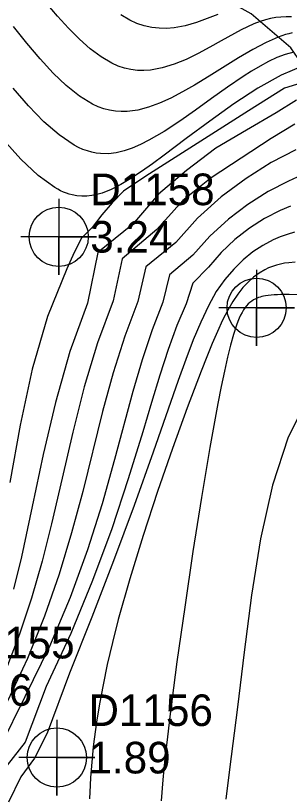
# Model space of a CAD drawing. Extents: x 2356077 to 2359823, y 225951 to 227822.
# Drawn here: x 2357456.1 to 2357477.8, y 226687.9 to 226749.6 of the extents above; entities that cross this region are included whole.
import ezdxf

# ---------------------------------------------------------------- set-up
doc = ezdxf.new("R2010")
doc.units = 0
for name, color, linetype in [('DTM Contours Major', 7, 'Continuous'), ('DTM Contours Minor', 7, 'Continuous'), ('Exist DTM Regular Point CELL', 7, 'Continuous'), ('Exist DTM Regular Point Cogo Elevation', 7, 'Continuous'), ('Exist DTM Regular Point Cogo Number', 7, 'Continuous'), ('PH Exist DTM Breakline', 7, 'Continuous')]:
    doc.layers.add(name, color=color, linetype=linetype)

msp = doc.modelspace()

# ---------------------------------------------------------------- linework, layer by layer
at = {"layer": 'DTM Contours Major'}
for points in [[(2357477.945, 226749.517), (2357477.53, 226749.523), (2357477.119, 226749.503), (2357476.709, 226749.457), (2357476.298, 226749.384), (2357475.885, 226749.283), (2357475.469, 226749.152), (2357474.978, 226748.964), (2357474.479, 226748.74), (2357473.971, 226748.488), (2357473.454, 226748.213), (2357472.387, 226747.616), (2357471.482, 226747.108), (2357470.555, 226746.612), (2357469.614, 226746.156), (2357468.668, 226745.767), (2357467.726, 226745.473), (2357466.797, 226745.3), (2357466.274, 226745.265), (2357465.756, 226745.281), (2357465.244, 226745.346), (2357464.737, 226745.462), (2357464.233, 226745.629), (2357463.731, 226745.848), (2357462.875, 226746.344), (2357462.02, 226746.979), (2357461.162, 226747.739), (2357460.296, 226748.61), (2357459.417, 226749.576), (2357458.523, 226750.624)], [(2357478.356, 226742.939), (2357476.745, 226741.915), (2357474.4, 226740.563), (2357471.964, 226739.124), (2357469.633, 226737.374), (2357467.414, 226735.486), (2357465.374, 226733.099), (2357462.623, 226730.88), (2357461.815, 226726.88), (2357460.413, 226723.047), (2357459.271, 226719.013), (2357458.305, 226714.89), (2357457.432, 226710.788), (2357456.567, 226706.82), (2357455.94, 226704.237)], [(2357478.191, 226732.474), (2357477.623, 226732.31), (2357477.065, 226732.112), (2357476.516, 226731.879), (2357475.688, 226731.445), (2357474.886, 226730.919), (2357474.115, 226730.294), (2357473.379, 226729.569), (2357472.683, 226728.736), (2357471.987, 226727.803), (2357471.381, 226726.652), (2357470.77, 226725.377), (2357470.179, 226723.968), (2357469.592, 226722.425), (2357468.99, 226720.747), (2357467, 226715.081), (2357465.491, 226710.878), (2357463.86, 226706.478), (2357462.14, 226702.035), (2357460.371, 226697.597), (2357458.612, 226692.865), (2357457.595, 226690.879), (2357456.528, 226689.412), (2357455.541, 226687.405)]]:
    msp.add_lwpolyline(points, dxfattribs=at)
at = {"layer": 'DTM Contours Minor'}
for points in [[(2357472.132, 226749.708), (2357471.286, 226749.375), (2357470.42, 226749.069), (2357469.545, 226748.819), (2357468.673, 226748.654), (2357468.071, 226748.603), (2357467.476, 226748.61), (2357466.886, 226748.676), (2357466.301, 226748.805), (2357465.72, 226748.998), (2357465.143, 226749.258), (2357464.448, 226749.664)], [(2357478, 226748.24), (2357477.737, 226748.184), (2357477.468, 226748.113), (2357477.19, 226748.026), (2357476.903, 226747.922), (2357475.937, 226747.49), (2357474.885, 226746.924), (2357473.77, 226746.263), (2357471.438, 226744.815), (2357470.266, 226744.106), (2357469.331, 226743.574), (2357468.414, 226743.097), (2357467.515, 226742.691), (2357466.636, 226742.368), (2357465.779, 226742.143), (2357464.943, 226742.032), (2357464.475, 226742.024), (2357464.013, 226742.058), (2357463.556, 226742.134), (2357463.104, 226742.251), (2357462.655, 226742.411), (2357462.207, 226742.613), (2357461.165, 226743.245), (2357460.125, 226744.075), (2357459.086, 226745.073), (2357458.046, 226746.206), (2357457.004, 226747.443), (2357455.957, 226748.751)], [(2357478.133, 226746.735), (2357477.458, 226746.543), (2357476.791, 226746.29), (2357476.128, 226745.983), (2357475.465, 226745.627), (2357474.798, 226745.23), (2357474.123, 226744.797), (2357472.887, 226743.952), (2357471.629, 226743.055), (2357470.362, 226742.146), (2357469.104, 226741.266), (2357467.868, 226740.456), (2357466.671, 226739.757), (2357466.001, 226739.418), (2357465.347, 226739.136), (2357464.706, 226738.917), (2357464.076, 226738.767), (2357463.454, 226738.692), (2357462.84, 226738.697), (2357462.49, 226738.739), (2357462.141, 226738.809), (2357461.791, 226738.908), (2357461.441, 226739.035), (2357461.09, 226739.19), (2357460.737, 226739.374), (2357459.556, 226740.173), (2357458.355, 226741.226), (2357457.142, 226742.481), (2357455.927, 226743.884)], [(2357478.882, 226745.649), (2357477.141, 226744.916), (2357475.29, 226743.882), (2357473.384, 226742.638), (2357471.477, 226741.279), (2357469.622, 226739.896), (2357467.875, 226738.582), (2357466.947, 226737.899), (2357466.068, 226737.277), (2357465.233, 226736.726), (2357464.438, 226736.253), (2357463.679, 226735.868), (2357462.953, 226735.579), (2357462.546, 226735.459), (2357462.146, 226735.376), (2357461.751, 226735.331), (2357461.361, 226735.324), (2357460.971, 226735.358), (2357460.581, 226735.434), (2357460.357, 226735.496), (2357460.131, 226735.573), (2357459.905, 226735.663), (2357459.676, 226735.767), (2357459.446, 226735.886), (2357459.213, 226736.017), (2357457.9, 226736.969), (2357456.538, 226738.251), (2357455.151, 226739.779)], [(2357479.631, 226744.562), (2357477.402, 226743.883), (2357474.544, 226742.078), (2357466.418, 226736.913), (2357464.651, 226735.728), (2357463.766, 226734.807), (2357462.938, 226733.853), (2357462.167, 226732.861), (2357461.323, 226732), (2357460.75, 226730.878), (2357460.172, 226729.574), (2357458.636, 226725.82), (2357457.429, 226721.642), (2357456.464, 226717.21), (2357455.653, 226712.693)], [(2357478.231, 226741.032), (2357476.339, 226739.908), (2357471.596, 226736.797), (2357469.356, 226734.979), (2357467.305, 226732.691), (2357464.553, 226730.388), (2357463.843, 226727.051), (2357462.607, 226723.746), (2357461.545, 226720.259), (2357460.636, 226716.662), (2357459.802, 226713.026), (2357458.965, 226709.418), (2357458.207, 226706.455), (2357457.366, 226703.551), (2357456.414, 226700.693), (2357455.325, 226697.87)], [(2357478.291, 226739), (2357476.338, 226737.996), (2357474.357, 226736.743), (2357472.39, 226735.292), (2357470.514, 226733.598), (2357468.784, 226731.681), (2357466.428, 226729.753), (2357465.8, 226727.001), (2357464.772, 226724.267), (2357463.829, 226721.353), (2357463.001, 226718.306), (2357461.429, 226711.973), (2357460.548, 226708.71), (2357459.55, 226705.426), (2357458.396, 226702.116), (2357457.052, 226698.773), (2357455.479, 226695.391)], [(2357478.737, 226736.982), (2357477.708, 226736.528), (2357476.104, 226735.692), (2357474.509, 226734.688), (2357472.96, 226733.516), (2357471.492, 226732.173), (2357470.141, 226730.657), (2357468.296, 226729.112), (2357467.756, 226726.944), (2357466.926, 226724.76), (2357466.123, 226722.399), (2357465.392, 226719.889), (2357463.953, 226714.502), (2357462.955, 226710.998), (2357461.795, 226707.363), (2357460.423, 226703.603), (2357458.789, 226699.727), (2357456.841, 226695.74), (2357454.914, 226691.832)], [(2357477.887, 226734.541), (2357477.067, 226734.195), (2357475.824, 226733.56), (2357474.618, 226732.796), (2357473.465, 226731.902), (2357472.381, 226730.873), (2357471.379, 226729.706), (2357470.153, 226728.465), (2357469.621, 226726.83), (2357468.866, 226725.102), (2357468.177, 226723.218), (2357467.522, 226721.185), (2357466.868, 226719.01), (2357466.184, 226716.699), (2357465.036, 226712.975), (2357463.72, 226709.026), (2357462.212, 226704.926), (2357460.488, 226700.744), (2357458.524, 226696.553), (2357456.878, 226692.143), (2357453.817, 226688.278)], [(2357478.242, 226730.114), (2357477.752, 226730.074), (2357477.411, 226730.027), (2357477.08, 226729.962), (2357476.758, 226729.879), (2357476.445, 226729.777), (2357476.139, 226729.655), (2357475.84, 226729.512), (2357475.389, 226729.247), (2357474.952, 226728.926), (2357474.526, 226728.544), (2357474.112, 226728.1), (2357473.709, 226727.59), (2357473.316, 226727.01), (2357472.902, 226726.306), (2357472.494, 226725.517), (2357472.084, 226724.641), (2357471.668, 226723.679), (2357471.239, 226722.63), (2357470.792, 226721.492), (2357469.698, 226718.6), (2357468.534, 226715.38), (2357467.353, 226711.963), (2357466.207, 226708.482), (2357465.152, 226705.066), (2357464.24, 226701.849), (2357463.77, 226700.019), (2357463.369, 226698.303), (2357463.031, 226696.692), (2357462.751, 226695.175), (2357462.521, 226693.743), (2357462.338, 226692.386), (2357462.265, 226691.768), (2357462.201, 226691.16), (2357462.144, 226690.559), (2357462.094, 226689.96), (2357462.049, 226689.358), (2357462.01, 226688.751), (2357461.951, 226687.671)], [(2357478.548, 226727.539), (2357477.769, 226727.552), (2357477.119, 226727.547), (2357476.84, 226727.538), (2357476.579, 226727.524), (2357476.335, 226727.504), (2357476.107, 226727.479), (2357475.894, 226727.447), (2357475.749, 226727.419), (2357475.611, 226727.388), (2357475.48, 226727.353), (2357475.355, 226727.313), (2357475.237, 226727.269), (2357475.123, 226727.221), (2357474.958, 226727.137), (2357474.805, 226727.041), (2357474.662, 226726.931), (2357474.527, 226726.808), (2357474.401, 226726.671), (2357474.281, 226726.519), (2357474.159, 226726.337), (2357474.042, 226726.137), (2357473.929, 226725.917), (2357473.82, 226725.676), (2357473.713, 226725.414), (2357473.608, 226725.13), (2357473.369, 226724.402), (2357473.129, 226723.556), (2357472.887, 226722.589), (2357472.639, 226721.499), (2357472.384, 226720.283), (2357472.12, 226718.941), (2357471.487, 226715.461), (2357470.822, 226711.498), (2357470.15, 226707.231), (2357469.497, 226702.839), (2357468.888, 226698.501), (2357468.348, 226694.395), (2357468.125, 226692.583), (2357467.928, 226690.845), (2357467.765, 226689.16), (2357467.639, 226687.512)], [(2357479.306, 226719.439), (2357477.692, 226716.269), (2357476.454, 226712.472), (2357475.511, 226708.243), (2357474.785, 226703.776), (2357474.197, 226699.265), (2357473.668, 226694.905), (2357473.042, 226689.99), (2357472.768, 226687.643)]]:
    msp.add_lwpolyline(points, dxfattribs=at)
at = {"layer": 'Exist DTM Regular Point CELL'}
for points in [[(2357459.521, 226735.122), (2357459.521, 226729.122), (2357459.521, 226732.122), (2357462.521, 226732.122), (2357456.521, 226732.122)], [(2357475.195, 226729.504), (2357475.195, 226723.504), (2357475.195, 226726.504), (2357478.195, 226726.504), (2357472.195, 226726.504)], [(2357459.378, 226693.926), (2357459.378, 226687.926), (2357459.378, 226690.926), (2357462.378, 226690.926), (2357456.378, 226690.926)]]:
    msp.add_lwpolyline(points, dxfattribs=at)
for centre in [(2357459.521, 226732.122), (2357475.195, 226726.504), (2357459.378, 226690.926)]:
    msp.add_circle(centre, 2.344, dxfattribs=at)
at = {"layer": 'PH Exist DTM Breakline'}
msp.add_lwpolyline([(2357538.002, 226719.88), (2357535.313, 226717.564), (2357532.942, 226716.165), (2357530.514, 226715.641), (2357527.032, 226716.065), (2357521.244, 226718.954), (2357514.031, 226723.836), (2357507.468, 226727.361), (2357499.407, 226731.834), (2357491.989, 226736.264), (2357484.993, 226740.083), (2357480.515, 226743.28), (2357477.911, 226747.058), (2357474.752, 226749.767), (2357470.564, 226752.108), (2357466.748, 226754.09)], dxfattribs=at)

# ---------------------------------------------------------------- texts
at = {"layer": 'Exist DTM Regular Point Cogo Elevation'}
for s, p in [('3.24', (2357462.021, 226730.872)), ('3.66', (2357450.932, 226695.022)), ('1.89', (2357461.878, 226689.676))]:
    msp.add_text(s, height=2.5, dxfattribs=at).set_placement(p)
at = {"layer": 'Exist DTM Regular Point Cogo Number'}
for s, p in [('D1158', (2357462.021, 226734.622)), ('D1155', (2357450.932, 226698.772)), ('D1156', (2357461.878, 226693.426))]:
    msp.add_text(s, height=2.5, dxfattribs=at).set_placement(p)

doc.saveas('drawing.dxf')
